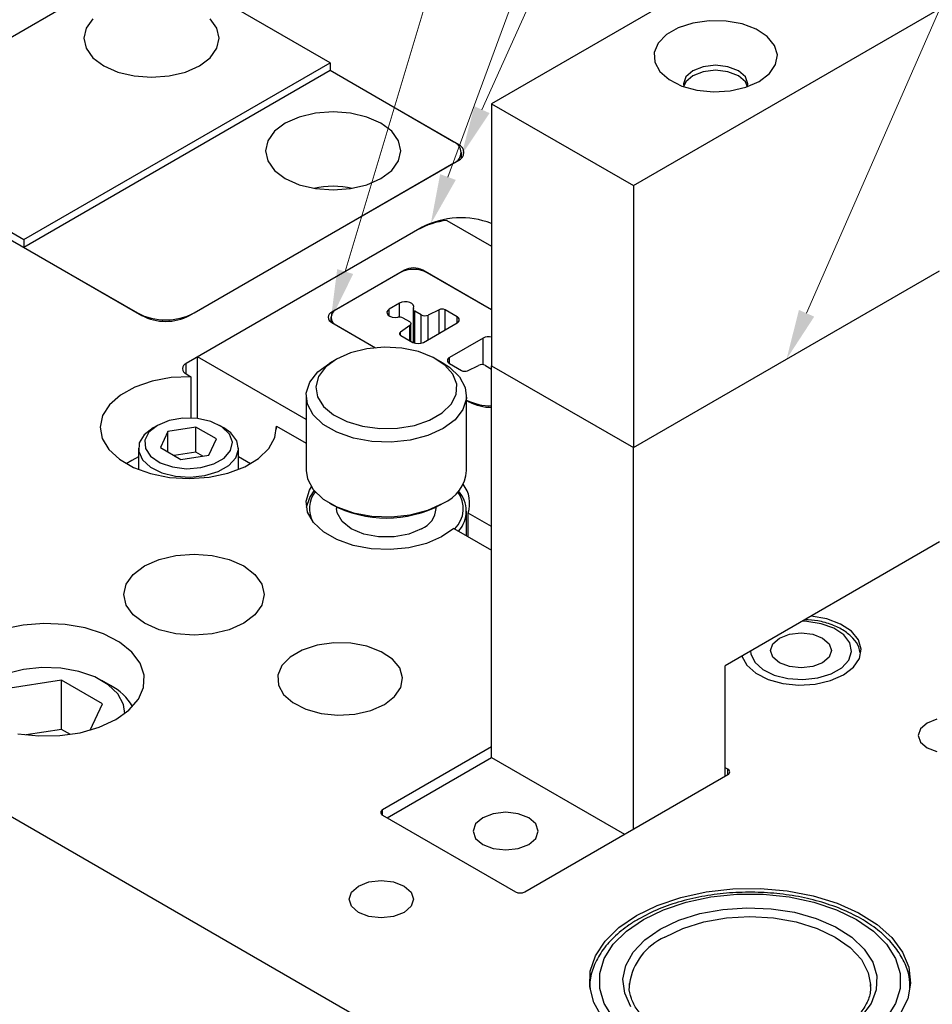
# Model space of a CAD drawing. Header units: inches. Extents: x 1802 to 2468, y -253 to -72.
# Tile 364 of 570: x 2126.56 to 2129.4, y -111.5 to -108.43. Entities that reach past the tile are written whole.
import ezdxf

# ---------------------------------------------------------------- set-up
doc = ezdxf.new("R2010")
doc.units = ezdxf.units.IN
doc.header["$LTSCALE"] = 0.5
doc.header["$MEASUREMENT"] = 0
for name, color, linetype in [('DIE-M-S', 8, 'Continuous'), ('DIE-M-S2', 1, 'Continuous'), ('DIE-M-S3', 8, 'Continuous'), ('SID-M-S', 105, 'Continuous'), ('SVD-M-S', 8, 'Continuous')]:
    doc.layers.add(name, color=color, linetype=linetype)

msp = doc.modelspace()

# ---------------------------------------------------------------- linework, layer by layer
at = {"layer": 'DIE-M-S', "linetype": 'Continuous', "lineweight": 25}
for p, q in [((2118.75916, -106.42792), (2129.01221, -112.34688)), ((2127.9268, -108.82204), (2127.52728, -108.5914)), ((2127.9268, -108.82493), (2127.9268, -108.82204)), ((2126.12721, -108.88531), (2126.94038, -109.35474)), ((2127.08888, -109.35474), (2127.9268, -108.87102)), ((2127.89034, -109.05816), (2128.03003, -109.1388)), ((2127.81366, -109.07921), (2127.07827, -109.50374)), ((2127.79952, -109.08737), (2127.11362, -109.48333)), ((2127.81366, -109.07999), (2127.81366, -109.07921)), ((2127.75878, -109.21294), (2127.5325, -109.34357)), ((2127.75878, -109.21505), (2127.75878, -109.21294)), ((2128.03003, -109.33688), (2127.81535, -109.21294)), ((2127.81535, -109.21505), (2127.81535, -109.21294)), ((2127.5325, -109.34835), (2127.5325, -109.34357)), ((2127.5325, -109.37622), (2127.66849, -109.45472)), ((2127.07827, -109.53639), (2127.07827, -109.50374)), ((2127.45229, -109.67884), (2127.11362, -109.48333)), ((2127.11362, -109.67537), (2127.11362, -109.48333)), ((2126.97186, -109.55915), (2126.91836, -109.57762)), ((2127.03119, -109.54811), (2126.97186, -109.55915)), ((2127.0933, -109.54507), (2127.03119, -109.54811)), ((2127.07827, -109.53639), (2127.0933, -109.54507)), ((2127.0933, -109.54507), (2127.0933, -109.6738)), ((2126.91836, -109.57762), (2126.87344, -109.60257)), ((2126.87344, -109.60257), (2126.83941, -109.63272)), ((2127.95229, -109.61856), (2127.9603, -109.62319)), ((2126.83941, -109.63272), (2126.81801, -109.66651)), ((2126.81801, -109.66651), (2126.81035, -109.70223)), ((2126.81035, -109.70223), (2126.81682, -109.73802)), ((2127.35496, -109.73502), (2127.36023, -109.69916)), ((2127.36023, -109.69916), (2127.45229, -109.75231)), ((2127.36023, -109.70835), (2127.36023, -109.69916)), ((2126.81682, -109.73802), (2126.83708, -109.77205)), ((2127.33583, -109.76927), (2127.35496, -109.73502)), ((2126.83708, -109.77205), (2126.8701, -109.80257)), ((2127.30384, -109.80015), (2127.33583, -109.76927)), ((2126.8701, -109.80257), (2126.91418, -109.82801)), ((2127.26062, -109.82608), (2127.30384, -109.80015)), ((2126.91418, -109.82801), (2126.96705, -109.84707)), ((2127.2084, -109.84573), (2127.26062, -109.82608)), ((2126.96705, -109.84707), (2127.026, -109.85877)), ((2127.026, -109.85877), (2127.08799, -109.8625)), ((2127.08799, -109.8625), (2127.14985, -109.85808)), ((2127.14985, -109.85808), (2127.2084, -109.84573)), ((2127.45256, -109.93281), (2127.46231, -109.89905)), ((2127.46231, -109.89905), (2127.46844, -109.88846)), ((2127.45685, -109.96693), (2127.45256, -109.93281)), ((2127.47494, -109.99952), (2127.45685, -109.96693)), ((2128.03003, -110.01236), (2127.95683, -109.9701)), ((2127.95683, -110.04358), (2127.95683, -109.9701)), ((2127.5058, -110.02873), (2127.47494, -109.99952)), ((2127.91225, -110.01784), (2127.8744, -110.04417)), ((2127.91225, -110.01784), (2128.03003, -110.08584)), ((2127.54772, -110.05292), (2127.5058, -110.02873)), ((2127.59832, -110.07074), (2127.54772, -110.05292)), ((2127.8744, -110.04417), (2127.82687, -110.06462)), ((2127.65476, -110.08119), (2127.59832, -110.07074)), ((2127.71388, -110.08366), (2127.65476, -110.08119)), ((2127.77235, -110.07804), (2127.71388, -110.08366)), ((2127.82687, -110.06462), (2127.77235, -110.07804)), ((2126.94834, -110.13492), (2126.99364, -110.11485)), ((2126.99364, -110.11485), (2127.0464, -110.10224)), ((2127.0464, -110.10224), (2127.10302, -110.09794)), ((2127.10302, -110.09794), (2127.15963, -110.10224)), ((2127.15963, -110.10224), (2127.21239, -110.11485)), ((2127.21239, -110.11485), (2127.2577, -110.13492)), ((2126.91357, -110.16108), (2126.94834, -110.13492)), ((2127.2577, -110.13492), (2127.29246, -110.16108)), ((2126.89172, -110.19153), (2126.91357, -110.16108)), ((2127.29246, -110.16108), (2127.31431, -110.19153)), ((2126.88427, -110.22422), (2126.89172, -110.19153)), ((2127.31431, -110.19153), (2127.32177, -110.22422)), ((2126.89172, -110.2569), (2126.88427, -110.22422)), ((2127.32177, -110.22422), (2127.31431, -110.2569)), ((2126.91357, -110.28736), (2126.89172, -110.2569)), ((2127.31431, -110.2569), (2127.29246, -110.28736)), ((2126.94834, -110.31351), (2126.91357, -110.28736)), ((2127.29246, -110.28736), (2127.2577, -110.31351)), ((2129.07506, -110.29995), (2129.02646, -110.29104)), ((2129.11775, -110.31612), (2129.07506, -110.29995)), ((2126.56991, -110.31896), (2126.50811, -110.33207)), ((2126.63515, -110.31383), (2126.56991, -110.31896)), ((2126.70078, -110.31692), (2126.63515, -110.31383)), ((2126.76372, -110.32807), (2126.70078, -110.31692)), ((2126.82104, -110.34678), (2126.76372, -110.32807)), ((2126.99364, -110.33358), (2126.94834, -110.31351)), ((2127.2577, -110.31351), (2127.21239, -110.33358)), ((2129.15131, -110.33834), (2129.11775, -110.31612)), ((2126.87005, -110.37216), (2126.82104, -110.34678)), ((2127.0464, -110.3462), (2126.99364, -110.33358)), ((2127.10302, -110.3505), (2127.0464, -110.3462)), ((2127.15963, -110.3462), (2127.10302, -110.3505)), ((2127.21239, -110.33358), (2127.15963, -110.3462)), ((2129.17324, -110.36496), (2129.15131, -110.33834)), ((2126.90847, -110.40304), (2126.87005, -110.37216)), ((2127.48647, -110.38216), (2127.44018, -110.39718)), ((2127.53807, -110.3749), (2127.48647, -110.38216)), ((2127.59114, -110.37595), (2127.53807, -110.3749)), ((2127.64176, -110.38522), (2127.59114, -110.37595)), ((2127.68616, -110.40203), (2127.64176, -110.38522)), ((2129.18192, -110.39401), (2129.17324, -110.36496)), ((2129.1767, -110.42333), (2129.18192, -110.39401)), ((2126.93449, -110.43795), (2126.90847, -110.40304)), ((2127.40263, -110.41886), (2127.37661, -110.44558)), ((2127.44018, -110.39718), (2127.40263, -110.41886)), ((2127.72107, -110.42514), (2127.68616, -110.40203)), ((2128.80977, -110.41614), (2128.8252, -110.44419)), ((2129.15796, -110.45075), (2129.1767, -110.42333)), ((2126.94689, -110.47528), (2126.93449, -110.43795)), ((2127.37661, -110.44558), (2127.36403, -110.47537)), ((2127.74387, -110.45282), (2127.72107, -110.42514)), ((2127.7529, -110.48304), (2127.74387, -110.45282)), ((2128.8252, -110.44419), (2128.85321, -110.46884)), ((2129.12711, -110.47424), (2129.15796, -110.45075)), ((2126.94511, -110.51328), (2126.94689, -110.47528)), ((2127.36403, -110.47537), (2127.36585, -110.50601)), ((2127.74747, -110.51353), (2127.7529, -110.48304)), ((2128.85321, -110.46884), (2128.89169, -110.48821)), ((2129.08642, -110.49205), (2129.12711, -110.47424)), ((2126.92922, -110.55017), (2126.94511, -110.51328)), ((2127.36585, -110.50601), (2127.38191, -110.53523)), ((2127.72798, -110.54205), (2127.74747, -110.51353)), ((2128.89169, -110.48821), (2128.93781, -110.50087)), ((2128.93781, -110.50087), (2128.98813, -110.50588)), ((2128.98813, -110.50588), (2129.03892, -110.50287)), ((2129.03892, -110.50287), (2129.08642, -110.49205)), ((2127.38191, -110.53523), (2127.41104, -110.56086)), ((2127.6959, -110.56648), (2127.72798, -110.54205)), ((2126.89996, -110.58422), (2126.92922, -110.55017)), ((2127.41104, -110.56086), (2127.45106, -110.58101)), ((2127.65358, -110.585), (2127.6959, -110.56648)), ((2126.85871, -110.61385), (2126.89996, -110.58422)), ((2127.45106, -110.58101), (2127.49902, -110.59418)), ((2127.49902, -110.59418), (2127.55135, -110.59938)), ((2127.55135, -110.59938), (2127.60418, -110.59625)), ((2127.60418, -110.59625), (2127.65358, -110.585)), ((2126.7484, -110.65455), (2126.80739, -110.63766)), ((2126.80739, -110.63766), (2126.85871, -110.61385)), ((2129.38715, -110.62436), (2129.36661, -110.64211)), ((2129.41789, -110.6125), (2129.38715, -110.62436)), ((2126.55402, -110.65759), (2126.61869, -110.66475)), ((2126.61869, -110.66475), (2126.68451, -110.66373)), ((2126.68451, -110.66373), (2126.7484, -110.65455)), ((2129.36661, -110.64211), (2129.3594, -110.66304)), ((2129.3594, -110.66304), (2129.36661, -110.68397)), ((2128.03003, -110.69896), (2127.69062, -110.8949)), ((2129.36661, -110.68397), (2129.38715, -110.70171)), ((2129.38715, -110.70171), (2129.41789, -110.71357)), ((2128.13327, -111.15043), (2128.76684, -110.78468)), ((2128.76684, -110.76835), (2128.75835, -110.76346)), ((2128.76684, -110.78468), (2128.76684, -110.76835)), ((2127.69062, -110.91123), (2127.69062, -110.8949)), ((2127.69062, -110.91123), (2128.10499, -111.15043)), ((2127.61532, -111.13227), (2127.64792, -111.11969)), ((2127.64792, -111.11969), (2127.68638, -111.11527)), ((2127.68638, -111.11527), (2127.72484, -111.11969)), ((2127.72484, -111.11969), (2127.75745, -111.13227)), ((2127.58588, -111.17329), (2127.59353, -111.15109)), ((2127.59353, -111.15109), (2127.61532, -111.13227)), ((2127.75745, -111.13227), (2127.77923, -111.15109)), ((2127.77923, -111.15109), (2127.78688, -111.17329)), ((2128.6196, -111.16767), (2128.69904, -111.15036)), ((2128.69904, -111.15036), (2128.7824, -111.14106)), ((2128.7824, -111.14106), (2128.86729, -111.14002)), ((2128.86729, -111.14002), (2128.95126, -111.14727)), ((2128.95126, -111.14727), (2129.0319, -111.16262)), ((2127.59353, -111.19549), (2127.58588, -111.17329)), ((2127.78688, -111.17329), (2127.77923, -111.19549)), ((2128.54637, -111.19248), (2128.6196, -111.16767)), ((2129.0319, -111.16262), (2129.10689, -111.18561)), ((2129.10689, -111.18561), (2129.17407, -111.21558)), ((2127.61532, -111.21432), (2127.59353, -111.19549)), ((2127.64792, -111.22689), (2127.61532, -111.21432)), ((2127.75745, -111.21432), (2127.72484, -111.22689)), ((2127.77923, -111.19549), (2127.75745, -111.21432)), ((2128.48145, -111.22407), (2128.54637, -111.19248)), ((2129.17407, -111.21558), (2129.2315, -111.25168)), ((2127.68638, -111.23131), (2127.64792, -111.22689)), ((2127.72484, -111.22689), (2127.68638, -111.23131)), ((2128.42672, -111.26155), (2128.48145, -111.22407)), ((2129.2315, -111.25168), (2129.27754, -111.29287)), ((2128.38375, -111.30382), (2128.42672, -111.26155)), ((2128.35377, -111.34968), (2128.38375, -111.30382)), ((2129.27754, -111.29287), (2129.31087, -111.33795)), ((2129.31087, -111.33795), (2129.33051, -111.38564)), ((2128.33765, -111.39781), (2128.35377, -111.34968)), ((2128.33584, -111.44681), (2128.33765, -111.39781)), ((2129.33051, -111.38564), (2129.33592, -111.43455)), ((2129.33592, -111.43455), (2129.32692, -111.48329)), ((2128.34841, -111.49529), (2128.33584, -111.44681)), ((2128.37499, -111.54184), (2128.34841, -111.49529)), ((2129.32692, -111.48329), (2129.30379, -111.53046))]:
    msp.add_line(p, q, dxfattribs=at)
for centre, radius, start, end in [((2127.9175, -108.84653), 0.0262, 290.78342, 69.21658), ((2127.92034, -109.30725), 0.25089, 96.86693, 118.78854), ((2127.93479, -109.31619), 0.26614, 69.02949, 117.07244), ((2127.78706, -109.26753), 0.06148, 62.60967, 117.39033), ((2127.5387, -109.35989), 0.01746, 110.78342, 249.21658), ((2127.01463, -109.21145), 0.16139, 242.60967, 297.39033), ((2127.08447, -109.52007), 0.01746, 110.78342, 249.21658), ((2128.03104, -109.49069), 0.15019, 241.90227, 269.61638), ((2127.86707, -109.93944), 0.09485, 341.14096, 38.70087), ((2128.76374, -110.77652), 0.00873, 290.78342, 69.21658), ((2127.69372, -110.90306), 0.00873, 110.78342, 249.21658), ((2128.11913, -111.12314), 0.03074, 242.60967, 297.39033)]:
    msp.add_arc(centre, radius, start, end, dxfattribs=at)
at = {"layer": 'DIE-M-S2', "linetype": 'Continuous', "lineweight": 25}
for p, q in [((2127.74463, -109.2211), (2127.54664, -109.3354)), ((2128.03003, -109.33688), (2127.82949, -109.2211)), ((2127.74293, -109.31622), (2127.71141, -109.33442)), ((2127.74999, -109.31331), (2127.74293, -109.31622)), ((2127.74293, -109.35917), (2127.74293, -109.31622)), ((2127.75831, -109.31189), (2127.74999, -109.31331)), ((2127.76698, -109.31212), (2127.75831, -109.31189)), ((2127.77505, -109.31397), (2127.76698, -109.31212)), ((2127.78163, -109.31723), (2127.77505, -109.31397)), ((2127.78601, -109.32155), (2127.78163, -109.31723)), ((2127.70637, -109.33849), (2127.70392, -109.3433)), ((2127.70392, -109.3433), (2127.70431, -109.3483)), ((2127.70431, -109.3483), (2127.7075, -109.35296)), ((2127.71141, -109.33442), (2127.70637, -109.33849)), ((2127.71141, -109.35584), (2127.71141, -109.33442)), ((2127.78581, -109.33419), (2127.78581, -109.43879)), ((2127.78771, -109.32647), (2127.78601, -109.32155)), ((2127.78653, -109.33143), (2127.78771, -109.32647)), ((2127.81066, -109.35238), (2127.79052, -109.34076)), ((2127.79052, -109.4406), (2127.79052, -109.34076)), ((2127.86668, -109.33631), (2127.83237, -109.35293)), ((2127.86668, -109.40986), (2127.86668, -109.33631)), ((2127.92247, -109.35838), (2127.88504, -109.33677)), ((2127.88504, -109.39926), (2127.88504, -109.33677)), ((2127.52907, -109.35989), (2127.52907, -109.37396)), ((2127.7075, -109.35296), (2127.71316, -109.35676)), ((2127.71316, -109.35676), (2127.72065, -109.35929)), ((2127.72065, -109.35929), (2127.72916, -109.36027)), ((2127.72916, -109.36027), (2127.73776, -109.35959)), ((2127.75391, -109.36189), (2127.77405, -109.37351)), ((2127.77405, -109.37351), (2127.77595, -109.37484)), ((2127.77595, -109.37484), (2127.77739, -109.37634)), ((2127.77739, -109.37634), (2127.77834, -109.37797)), ((2127.7786, -109.38139), (2127.7779, -109.38307)), ((2127.77834, -109.37797), (2127.77874, -109.37968)), ((2127.77874, -109.37968), (2127.7786, -109.38139)), ((2127.77876, -109.43478), (2127.77876, -109.38008)), ((2127.81066, -109.4409), (2127.81066, -109.35238)), ((2127.81782, -109.43806), (2127.92247, -109.37765)), ((2127.83237, -109.42966), (2127.83237, -109.35293)), ((2127.92247, -109.37765), (2127.92247, -109.35838)), ((2127.54664, -109.38439), (2127.66849, -109.45472)), ((2127.74316, -109.40979), (2127.74304, -109.41124)), ((2127.74304, -109.41124), (2127.74338, -109.41268)), ((2127.74375, -109.40838), (2127.74316, -109.40979)), ((2127.74477, -109.40705), (2127.74375, -109.40838)), ((2127.74621, -109.40585), (2127.74477, -109.40705)), ((2127.77499, -109.38605), (2127.74621, -109.40585)), ((2127.74621, -109.41595), (2127.74621, -109.40585)), ((2127.77669, -109.38464), (2127.77499, -109.38605)), ((2127.77499, -109.43261), (2127.77499, -109.38605)), ((2127.7779, -109.38307), (2127.77669, -109.38464)), ((2127.74338, -109.41268), (2127.74418, -109.41406)), ((2127.74418, -109.41406), (2127.7454, -109.41533)), ((2127.7454, -109.41533), (2127.74701, -109.41645)), ((2127.74701, -109.41645), (2127.78444, -109.43806)), ((2128.00379, -109.4246), (2127.89914, -109.48501)), ((2128.00379, -109.50788), (2128.00379, -109.4246)), ((2127.89914, -109.50428), (2127.89914, -109.48501)), ((2127.89914, -109.50428), (2127.93658, -109.52589)), ((2127.95493, -109.52635), (2127.98924, -109.50973)), ((2128.01095, -109.51028), (2128.03003, -109.52129))]:
    msp.add_line(p, q, dxfattribs=at)
for centre, radius, start, end in [((2127.78706, -109.30299), 0.09222, 62.60967, 117.39033), ((2127.55594, -109.35989), 0.0262, 110.78342, 249.21658), ((2127.79294, -109.33421), 0.00698, 156.57603, 249.70444), ((2127.87538, -109.35557), 0.02113, 62.80519, 114.30715), ((2127.74252, -109.38396), 0.02484, 62.71828, 101.07009), ((2127.82208, -109.33015), 0.025, 242.80519, 294.30715), ((2127.91881, -109.36802), 0.0103, 290.78342, 69.21658), ((2127.80113, -109.40586), 0.03627, 242.60967, 297.39033), ((2128.02056, -109.45709), 0.03656, 74.98184, 117.29978), ((2127.9028, -109.49464), 0.0103, 110.78342, 249.21658), ((2127.94623, -109.50709), 0.02113, 242.80519, 294.30715), ((2127.99953, -109.53251), 0.025, 62.80519, 114.30715), ((2128.03096, -109.45318), 0.18293, 244.52794, 269.70921)]:
    msp.add_arc(centre, radius, start, end, dxfattribs=at)
at = {"layer": 'DIE-M-S3', "linetype": 'Continuous', "lineweight": 25}
for p, q in [((2128.98463, -108.14328), (2128.03003, -108.69435)), ((2126.92624, -108.26075), (2126.14135, -108.71386)), ((2127.52728, -108.56691), (2126.99695, -108.26075)), ((2128.47198, -108.94948), (2129.42657, -108.3984)), ((2126.7877, -108.42946), (2126.76663, -108.45884)), ((2127.17425, -108.45884), (2127.15317, -108.42946)), ((2126.76663, -108.45884), (2126.75944, -108.49037)), ((2127.18144, -108.49037), (2127.17425, -108.45884)), ((2128.61199, -108.45783), (2128.57492, -108.47923)), ((2128.65768, -108.443), (2128.61199, -108.45783)), ((2128.70862, -108.43583), (2128.65768, -108.443)), ((2128.76101, -108.43687), (2128.70862, -108.43583)), ((2128.81098, -108.44602), (2128.76101, -108.43687)), ((2128.85481, -108.46262), (2128.81098, -108.44602)), ((2126.75944, -108.49037), (2126.76663, -108.52189)), ((2127.17425, -108.52189), (2127.18144, -108.49037)), ((2128.57492, -108.47923), (2128.54922, -108.50561)), ((2128.88927, -108.48543), (2128.85481, -108.46262)), ((2128.91178, -108.51276), (2128.88927, -108.48543)), ((2126.76663, -108.52189), (2126.7877, -108.55127)), ((2127.15317, -108.55127), (2127.17425, -108.52189)), ((2128.54922, -108.50561), (2128.53681, -108.53501)), ((2128.92069, -108.54258), (2128.91178, -108.51276)), ((2126.7877, -108.55127), (2126.82124, -108.5765)), ((2127.11963, -108.5765), (2127.15317, -108.55127)), ((2128.53681, -108.53501), (2128.5386, -108.56526)), ((2128.91533, -108.57269), (2128.92069, -108.54258)), ((2126.57269, -109.11798), (2127.52728, -108.56691)), ((2126.82124, -108.5765), (2126.86494, -108.59586)), ((2127.07594, -108.59586), (2127.11963, -108.5765)), ((2127.52728, -108.56691), (2127.52728, -108.5914)), ((2128.5386, -108.56526), (2128.55446, -108.59411)), ((2128.68984, -108.57919), (2128.65724, -108.59177)), ((2128.7283, -108.57478), (2128.68984, -108.57919)), ((2128.76676, -108.57919), (2128.7283, -108.57478)), ((2128.79937, -108.59177), (2128.76676, -108.57919)), ((2128.8961, -108.60084), (2128.91533, -108.57269)), ((2127.52728, -108.5914), (2126.57269, -109.14248)), ((2126.86494, -108.59586), (2126.91582, -108.60802)), ((2126.91582, -108.60802), (2126.97044, -108.61217)), ((2126.97044, -108.61217), (2127.02505, -108.60802)), ((2127.02505, -108.60802), (2127.07594, -108.59586)), ((2127.91266, -108.81387), (2127.52728, -108.5914)), ((2128.55446, -108.59411), (2128.58321, -108.61941)), ((2128.63545, -108.61059), (2128.6278, -108.6328)), ((2128.65724, -108.59177), (2128.63545, -108.61059)), ((2128.65724, -108.60742), (2128.63545, -108.62624)), ((2128.68984, -108.59484), (2128.65724, -108.60742)), ((2128.7283, -108.59043), (2128.68984, -108.59484)), ((2128.76676, -108.59484), (2128.7283, -108.59043)), ((2128.79937, -108.60742), (2128.76676, -108.59484)), ((2128.82115, -108.61059), (2128.79937, -108.59177)), ((2128.82115, -108.62624), (2128.79937, -108.60742)), ((2128.8288, -108.6328), (2128.82115, -108.61059)), ((2128.86442, -108.62496), (2128.8961, -108.60084)), ((2128.58321, -108.61941), (2128.62273, -108.6393)), ((2128.62273, -108.6393), (2128.67007, -108.6523)), ((2128.6278, -108.6328), (2128.62896, -108.64156)), ((2128.63545, -108.62624), (2128.62854, -108.64142)), ((2128.77388, -108.65435), (2128.82265, -108.64324)), ((2128.82806, -108.64142), (2128.82115, -108.62624)), ((2128.82265, -108.64324), (2128.86442, -108.62496)), ((2128.82788, -108.64062), (2128.8288, -108.6328)), ((2128.67007, -108.6523), (2128.72173, -108.65744)), ((2128.72173, -108.65744), (2128.77388, -108.65435)), ((2128.03003, -108.69435), (2128.47198, -108.94948)), ((2128.03003, -108.69435), (2128.03003, -109.51089)), ((2127.43062, -108.73594), (2127.38692, -108.7553)), ((2127.48151, -108.72377), (2127.43062, -108.73594)), ((2127.53612, -108.71962), (2127.48151, -108.72377)), ((2127.59073, -108.72377), (2127.53612, -108.71962)), ((2127.64162, -108.73594), (2127.59073, -108.72377)), ((2127.68532, -108.7553), (2127.64162, -108.73594)), ((2127.38692, -108.7553), (2127.35339, -108.78052)), ((2127.71885, -108.78052), (2127.68532, -108.7553)), ((2127.35339, -108.78052), (2127.33231, -108.8099)), ((2127.73993, -108.8099), (2127.71885, -108.78052)), ((2127.33231, -108.8099), (2127.32512, -108.84143)), ((2127.74712, -108.84143), (2127.73993, -108.8099)), ((2127.32512, -108.84143), (2127.33231, -108.87295)), ((2127.73993, -108.87295), (2127.74712, -108.84143)), ((2127.93609, -108.86409), (2127.93609, -108.84653)), ((2126.14135, -108.86898), (2126.57269, -109.11798)), ((2127.10302, -109.34658), (2127.91266, -108.87919)), ((2127.33231, -108.87295), (2127.35339, -108.90233)), ((2127.71885, -108.90233), (2127.73993, -108.87295)), ((2127.35339, -108.90233), (2127.38692, -108.92756)), ((2127.68532, -108.92756), (2127.71885, -108.90233)), ((2127.38692, -108.92756), (2127.43062, -108.94692)), ((2127.43062, -108.94692), (2127.48151, -108.95908)), ((2127.59073, -108.95908), (2127.64162, -108.94692)), ((2127.64162, -108.94692), (2127.68532, -108.92756)), ((2128.47198, -108.94948), (2128.47198, -109.76602)), ((2127.48151, -108.95908), (2127.53612, -108.96323)), ((2127.53612, -108.96323), (2127.59073, -108.95908)), ((2126.57269, -109.11798), (2126.57269, -109.14248)), ((2126.57269, -109.14248), (2126.92624, -109.34658)), ((2128.47198, -109.76602), (2129.42657, -109.21494)), ((2128.47198, -109.76602), (2129.42657, -109.21494)), ((2127.5903, -109.4709), (2127.54673, -109.49041)), ((2127.64091, -109.45826), (2127.5903, -109.4709)), ((2127.69538, -109.45328), (2127.64091, -109.45826)), ((2127.75028, -109.45627), (2127.69538, -109.45328)), ((2127.80217, -109.46706), (2127.75028, -109.45627)), ((2127.84778, -109.48495), (2127.80217, -109.46706)), ((2127.48835, -109.53005), (2127.52551, -109.50266)), ((2127.54673, -109.49041), (2127.51293, -109.51557)), ((2127.5467, -109.49043), (2127.52549, -109.50268)), ((2127.52551, -109.50266), (2127.52551, -109.50266)), ((2127.88425, -109.50883), (2127.84778, -109.48495)), ((2127.8791, -109.50268), (2127.85788, -109.49043)), ((2127.8791, -109.50268), (2127.89909, -109.51571)), ((2127.46361, -109.56178), (2127.48835, -109.53005)), ((2127.51293, -109.51557), (2127.49103, -109.54478)), ((2127.90928, -109.5372), (2127.88425, -109.50883)), ((2127.89909, -109.51571), (2127.93027, -109.54548)), ((2128.03003, -109.51089), (2128.47198, -109.76602)), ((2128.03003, -109.51089), (2128.47198, -109.76602)), ((2128.03003, -110.73162), (2128.03003, -109.51089)), ((2127.45275, -109.596), (2127.46361, -109.56178)), ((2127.49103, -109.54478), (2127.4824, -109.57623)), ((2127.92131, -109.56827), (2127.90928, -109.5372)), ((2127.93027, -109.54548), (2127.9482, -109.5787)), ((2127.45639, -109.63073), (2127.45275, -109.596)), ((2127.4824, -109.57623), (2127.48759, -109.60792)), ((2127.91958, -109.60009), (2127.92131, -109.56827)), ((2127.9482, -109.5787), (2127.95183, -109.61343)), ((2127.45229, -109.60471), (2127.45229, -109.83743)), ((2127.48759, -109.60792), (2127.50627, -109.63788)), ((2127.9042, -109.63066), (2127.91958, -109.60009)), ((2127.95183, -109.61343), (2127.94097, -109.64765)), ((2127.95229, -109.83743), (2127.95229, -109.60471)), ((2127.47432, -109.66395), (2127.45639, -109.63073)), ((2127.50627, -109.63788), (2127.53727, -109.66421)), ((2127.87613, -109.65806), (2127.9042, -109.63066)), ((2127.94097, -109.64765), (2127.91624, -109.67938)), ((2127.5055, -109.69372), (2127.47432, -109.66395)), ((2127.53727, -109.66421), (2127.57863, -109.68526)), ((2127.57863, -109.68526), (2127.62777, -109.69971)), ((2127.78966, -109.69678), (2127.83713, -109.68057)), ((2127.83713, -109.68057), (2127.87613, -109.65806)), ((2127.91624, -109.67938), (2127.87907, -109.70676)), ((2127.54811, -109.71832), (2127.5055, -109.69372)), ((2127.59969, -109.73632), (2127.54811, -109.71832)), ((2127.62777, -109.69971), (2127.68159, -109.70666)), ((2127.68159, -109.70666), (2127.73671, -109.70566)), ((2127.73671, -109.70566), (2127.78966, -109.69678)), ((2127.87907, -109.70676), (2127.83163, -109.72822)), ((2127.65723, -109.74667), (2127.59969, -109.73632)), ((2127.71739, -109.74877), (2127.65723, -109.74667)), ((2127.77667, -109.7425), (2127.71739, -109.74877)), ((2127.83163, -109.72822), (2127.77667, -109.7425)), ((2128.47198, -110.9549), (2128.47198, -109.76602)), ((2127.45229, -109.83743), (2127.45639, -109.86344)), ((2127.45639, -109.86344), (2127.47432, -109.89666)), ((2127.46361, -109.92106), (2127.47761, -109.90071)), ((2127.47432, -109.89666), (2127.5055, -109.92643)), ((2127.45319, -109.95174), (2127.46361, -109.92106)), ((2127.5055, -109.92643), (2127.54811, -109.95104)), ((2127.52549, -109.93946), (2127.53256, -109.94355)), ((2127.54729, -109.95137), (2127.54729, -109.95583)), ((2127.5492, -109.96982), (2127.54729, -109.95583)), ((2127.54811, -109.95104), (2127.59969, -109.96904)), ((2127.77667, -109.97522), (2127.83163, -109.96094)), ((2127.83163, -109.96094), (2127.87907, -109.93948)), ((2127.85729, -109.95583), (2127.85729, -109.95137)), ((2127.87202, -109.94355), (2127.8791, -109.93946)), ((2127.95229, -110.04096), (2127.95229, -109.96399)), ((2127.56418, -109.99645), (2127.5492, -109.96982)), ((2127.59969, -109.96904), (2127.65723, -109.97939)), ((2127.65723, -109.97939), (2127.71739, -109.98149)), ((2127.71739, -109.98149), (2127.77667, -109.97522)), ((2127.59269, -110.0191), (2127.56418, -109.99645)), ((2127.63192, -110.03555), (2127.59269, -110.0191)), ((2127.81189, -110.0191), (2127.77266, -110.03555)), ((2127.67804, -110.0442), (2127.63192, -110.03555)), ((2127.72654, -110.0442), (2127.67804, -110.0442)), ((2127.77266, -110.03555), (2127.72654, -110.0442)), ((2129.42657, -110.06006), (2128.75835, -110.44582)), ((2129.01216, -110.30776), (2128.99844, -110.30722)), ((2129.05751, -110.31478), (2129.01216, -110.30776)), ((2129.09726, -110.3292), (2129.05751, -110.31478)), ((2129.12789, -110.34974), (2129.09726, -110.3292)), ((2128.90699, -110.37718), (2128.92753, -110.35944)), ((2128.92753, -110.35944), (2128.95827, -110.34758)), ((2128.95827, -110.34758), (2128.99453, -110.34341)), ((2128.99453, -110.34341), (2129.03079, -110.34758)), ((2129.03079, -110.34758), (2129.06153, -110.35944)), ((2129.06153, -110.35944), (2129.08207, -110.37718)), ((2129.14666, -110.37458), (2129.12789, -110.34974)), ((2128.89978, -110.39811), (2128.90699, -110.37718)), ((2129.08207, -110.37718), (2129.08928, -110.39811)), ((2129.15192, -110.40151), (2129.14666, -110.37458)), ((2128.83708, -110.40037), (2128.83802, -110.40829)), ((2128.83802, -110.40829), (2128.85017, -110.43447)), ((2128.90699, -110.41904), (2128.89978, -110.39811)), ((2128.92753, -110.43679), (2128.90699, -110.41904)), ((2129.08207, -110.41904), (2129.06153, -110.43679)), ((2129.08928, -110.39811), (2129.08207, -110.41904)), ((2129.14319, -110.42814), (2129.15192, -110.40151)), ((2128.75835, -110.78958), (2128.75835, -110.44582)), ((2128.85017, -110.43447), (2128.87515, -110.45742)), ((2128.95827, -110.44865), (2128.92753, -110.43679)), ((2128.99453, -110.45281), (2128.95827, -110.44865)), ((2129.03079, -110.44865), (2128.99453, -110.45281)), ((2129.06153, -110.43679), (2129.03079, -110.44865)), ((2129.08806, -110.47127), (2129.12125, -110.4521)), ((2129.12125, -110.4521), (2129.14319, -110.42814)), ((2128.87515, -110.45742), (2128.91073, -110.4751)), ((2128.91073, -110.4751), (2128.95376, -110.48594)), ((2128.95376, -110.48594), (2129.00042, -110.48897)), ((2129.00042, -110.48897), (2129.04655, -110.48393)), ((2129.04655, -110.48393), (2129.08806, -110.47127)), ((2127.70477, -110.91939), (2128.03003, -110.73162)), ((2128.03003, -110.73162), (2128.44439, -110.97083)), ((2128.03536, -110.90707), (2128.00241, -110.91978)), ((2128.07423, -110.9026), (2128.03536, -110.90707)), ((2128.1131, -110.90707), (2128.07423, -110.9026)), ((2128.14605, -110.91978), (2128.1131, -110.90707)), ((2127.9804, -110.9388), (2127.97266, -110.96124)), ((2128.00241, -110.91978), (2127.9804, -110.9388)), ((2128.16806, -110.9388), (2128.14605, -110.91978)), ((2128.17579, -110.96124), (2128.16806, -110.9388)), ((2127.97266, -110.96124), (2127.9804, -110.98367)), ((2128.16806, -110.98367), (2128.17579, -110.96124)), ((2127.9804, -110.98367), (2128.00241, -111.00269)), ((2128.00241, -111.00269), (2128.03536, -111.0154)), ((2128.1131, -111.0154), (2128.14605, -111.00269)), ((2128.14605, -111.00269), (2128.16806, -110.98367)), ((2128.03536, -111.0154), (2128.07423, -111.01987)), ((2128.07423, -111.01987), (2128.1131, -111.0154))]:
    msp.add_line(p, q, dxfattribs=at)
for centre, radius, start, end in [((2127.90026, -108.84653), 0.03493, 290.78342, 69.21658), ((2127.01463, -109.17599), 0.19213, 242.60967, 297.39033), ((2127.83143, -109.828), 0.12123, 293.13813, 355.54173), ((2127.85686, -109.96397), 0.09443, 318.4192, 42.06018), ((2127.54911, -109.95563), 0.08651, 142.96533, 209.06455), ((2127.85278, -109.95625), 0.08904, 314.62846, 36.31219), ((2127.70229, -109.62169), 0.36387, 242.19469, 297.79993), ((2127.78225, -109.94991), 0.07527, 293.19076, 355.4891)]:
    msp.add_arc(centre, radius, start, end, dxfattribs=at)
msp.add_open_spline([(2129.17881, -110.40586), (2129.17769, -110.39967), (2129.17468, -110.38303), (2129.1571, -110.35919), (2129.12926, -110.33554), (2129.09176, -110.31723), (2129.04979, -110.30521), (2129.02018, -110.30332), (2129.00669, -110.30245)], degree=3, knots=[0, 0, 0, 0, 0.10132216, 0.27253379, 0.45234261, 0.64283414, 0.83728017, 1, 1, 1, 1], dxfattribs=at)
at = {"layer": 'SID-M-S', "linetype": 'Continuous', "lineweight": 0}
for p, q in [((2127.8942, -108.92297), (2132.7379, -95.72592)), ((2128.00015, -108.71307), (2133.85241, -95.72061)), ((2129.01184, -109.34758), (2134.97718, -95.72145)), ((2127.57387, -109.2175), (2131.61701, -95.72968))]:
    msp.add_line(p, q, dxfattribs=at)
for points in [[(2128.02386, -108.72375), (2127.93609, -108.85531), (2128.02386, -108.72375), (2127.97645, -108.7024)], [(2127.91861, -108.93193), (2127.84045, -109.06942), (2127.91861, -108.93193), (2127.86979, -108.91401)], [(2127.59877, -109.22496), (2127.52907, -109.36693), (2127.59877, -109.22496), (2127.54896, -109.21003)], [(2129.03565, -109.358), (2128.94927, -109.49048), (2129.03565, -109.358), (2128.98802, -109.33715)]]:
    msp.add_solid(points, dxfattribs=at)
at = {"layer": 'SVD-M-S', "linetype": 'Continuous', "lineweight": 25}
for p, q in [((2127.02517, -109.6817), (2126.98847, -109.69683)), ((2127.06839, -109.67427), (2127.02517, -109.6817)), ((2127.11345, -109.67535), (2127.06839, -109.67427)), ((2127.15547, -109.68481), (2127.11345, -109.67535)), ((2127.18988, -109.70164), (2127.15547, -109.68481)), ((2126.97503, -109.70458), (2126.94742, -109.72618)), ((2126.96226, -109.71801), (2126.94939, -109.74297)), ((2126.98847, -109.69683), (2126.96226, -109.71801)), ((2126.98845, -109.69684), (2126.97501, -109.7046)), ((2127.02155, -109.71593), (2126.9982, -109.76623)), ((2127.10869, -109.70245), (2127.02155, -109.71593)), ((2127.02155, -109.77971), (2127.02155, -109.71593)), ((2127.17248, -109.73927), (2127.10869, -109.70245)), ((2127.10869, -109.78002), (2127.10869, -109.70245)), ((2127.19567, -109.7046), (2127.18223, -109.69684)), ((2127.21297, -109.724), (2127.18988, -109.70164)), ((2127.21743, -109.72035), (2127.19567, -109.7046)), ((2126.94742, -109.72618), (2126.93206, -109.75152)), ((2126.94939, -109.74297), (2126.95126, -109.76898)), ((2127.14913, -109.78957), (2127.17248, -109.73927)), ((2127.22222, -109.74948), (2127.21297, -109.724)), ((2127.21664, -109.77532), (2127.22222, -109.74948)), ((2127.23602, -109.74496), (2127.21743, -109.72035)), ((2127.24123, -109.77163), (2127.23602, -109.74496)), ((2126.92934, -109.76826), (2126.92934, -109.8345)), ((2126.93206, -109.75152), (2126.93032, -109.77835)), ((2126.93032, -109.77835), (2126.94236, -109.80428)), ((2126.95126, -109.76898), (2126.96765, -109.79323)), ((2126.9982, -109.76623), (2127.06199, -109.80305)), ((2127.10869, -109.78002), (2127.04039, -109.79058)), ((2127.13029, -109.79249), (2127.10869, -109.78002)), ((2127.19684, -109.79871), (2127.21664, -109.77532)), ((2127.23259, -109.79801), (2127.24123, -109.77163)), ((2127.24134, -109.8345), (2127.24134, -109.76826)), ((2126.90856, -109.80584), (2126.8918, -109.81654)), ((2126.92934, -109.79512), (2126.90856, -109.80584)), ((2126.94236, -109.80428), (2126.9671, -109.82701)), ((2126.96765, -109.79323), (2126.9968, -109.8131)), ((2127.06199, -109.80305), (2127.14913, -109.78957)), ((2127.16495, -109.81712), (2127.19684, -109.79871)), ((2127.21086, -109.82174), (2127.23259, -109.79801)), ((2127.27888, -109.81654), (2127.24134, -109.79512)), ((2126.9671, -109.82701), (2127.00234, -109.84452)), ((2126.9968, -109.8131), (2127.03554, -109.82643)), ((2127.03554, -109.82643), (2127.07968, -109.83177)), ((2127.07968, -109.83177), (2127.12443, -109.82855)), ((2127.12443, -109.82855), (2127.16495, -109.81712)), ((2127.13686, -109.85327), (2127.17798, -109.84072)), ((2127.17798, -109.84072), (2127.21086, -109.82174)), ((2127.00234, -109.84452), (2127.04496, -109.85525)), ((2127.04496, -109.85525), (2127.09117, -109.85826)), ((2127.09117, -109.85826), (2127.13686, -109.85327)), ((2126.62868, -110.45116), (2126.57088, -110.45728)), ((2126.68734, -110.45321), (2126.62868, -110.45116)), ((2126.74344, -110.4633), (2126.68734, -110.45321)), ((2126.57088, -110.45728), (2126.5173, -110.4712)), ((2126.79372, -110.48085), (2126.74344, -110.4633)), ((2126.83527, -110.50484), (2126.79372, -110.48085)), ((2126.69002, -110.49117), (2126.51603, -110.51809)), ((2126.81739, -110.5647), (2126.69002, -110.49117)), ((2126.69002, -110.64427), (2126.69002, -110.49117)), ((2126.8423, -110.50745), (2126.81578, -110.49213)), ((2126.86567, -110.53387), (2126.83527, -110.50484)), ((2126.88316, -110.56625), (2126.86567, -110.53387)), ((2126.77926, -110.64687), (2126.81739, -110.5647)), ((2126.88708, -110.59496), (2126.88316, -110.56625)), ((2126.69002, -110.64427), (2126.57932, -110.6614)), ((2126.71738, -110.66007), (2126.69002, -110.64427)), ((2128.71378, -111.16634), (2128.79447, -111.15813)), ((2128.79447, -111.15813), (2128.87639, -111.15813)), ((2128.87639, -111.15813), (2128.95707, -111.16634)), ((2128.56585, -111.20616), (2128.6368, -111.18252)), ((2128.6368, -111.18252), (2128.71378, -111.16634)), ((2128.95707, -111.16634), (2129.03406, -111.18252)), ((2129.03406, -111.18252), (2129.10501, -111.20616)), ((2128.50309, -111.23656), (2128.56585, -111.20616)), ((2128.61347, -111.2391), (2128.67954, -111.21827)), ((2128.67954, -111.21827), (2128.75125, -111.20504)), ((2128.75125, -111.20504), (2128.82601, -111.19988)), ((2128.82601, -111.19988), (2128.9011, -111.20298)), ((2128.9011, -111.20298), (2128.97382, -111.21423)), ((2128.97382, -111.21423), (2129.04153, -111.23322)), ((2129.10501, -111.20616), (2129.16777, -111.23656)), ((2128.45043, -111.27279), (2128.50309, -111.23656)), ((2128.55542, -111.26677), (2128.61347, -111.2391)), ((2128.62654, -111.26427), (2128.69154, -111.24421)), ((2128.69154, -111.24421), (2128.76208, -111.23186)), ((2128.76208, -111.23186), (2128.83543, -111.22769)), ((2128.83543, -111.22769), (2128.90878, -111.23186)), ((2128.90878, -111.23186), (2128.97932, -111.24421)), ((2128.97932, -111.24421), (2129.04432, -111.26427)), ((2129.04153, -111.23322), (2129.1018, -111.25926)), ((2129.16777, -111.23656), (2129.22043, -111.27279)), ((2128.40946, -111.31375), (2128.45043, -111.27279)), ((2128.50748, -111.30028), (2128.55542, -111.26677)), ((2128.56956, -111.29127), (2128.62654, -111.26427)), ((2129.04432, -111.26427), (2129.1013, -111.29127)), ((2129.1018, -111.25926), (2129.15244, -111.29142)), ((2129.22043, -111.27279), (2129.26139, -111.31375)), ((2128.38144, -111.3582), (2128.40946, -111.31375)), ((2128.4714, -111.33843), (2128.50748, -111.30028)), ((2129.1013, -111.29127), (2129.14806, -111.32416)), ((2129.15244, -111.29142), (2129.19163, -111.32853)), ((2129.26139, -111.31375), (2129.28941, -111.3582)), ((2128.44848, -111.37983), (2128.4714, -111.33843)), ((2129.14806, -111.32416), (2129.18281, -111.36169)), ((2129.19163, -111.32853), (2129.21794, -111.36925)), ((2128.36722, -111.40477), (2128.38144, -111.3582)), ((2129.18281, -111.36169), (2129.2042, -111.4024)), ((2129.21794, -111.36925), (2129.23042, -111.41211)), ((2129.28941, -111.3582), (2129.30364, -111.40477)), ((2128.36722, -111.45207), (2128.36722, -111.40477)), ((2128.43954, -111.42298), (2128.44848, -111.37983)), ((2129.2042, -111.4024), (2129.21128, -111.43862)), ((2129.30364, -111.40477), (2129.30364, -111.45207)), ((2128.44491, -111.46633), (2128.43954, -111.42298)), ((2128.45943, -111.44475), (2128.4597, -111.43653)), ((2129.23042, -111.41211), (2129.22863, -111.45556)), ((2128.38144, -111.49864), (2128.36722, -111.45207)), ((2128.4644, -111.50831), (2128.44491, -111.46633)), ((2129.21128, -111.43862), (2129.21143, -111.44475)), ((2129.22863, -111.45556), (2129.21263, -111.49803)), ((2129.30364, -111.45207), (2129.28941, -111.49864)), ((2128.40946, -111.54309), (2128.38144, -111.49864)), ((2129.21263, -111.49803), (2129.18299, -111.53798)), ((2129.28941, -111.49864), (2129.26139, -111.54309))]:
    msp.add_line(p, q, dxfattribs=at)
for centre, radius, start, end in [((2127.53612, -109.2256), 0.27387, 77.4393, 102.5607), ((2126.76453, -110.65863), 0.17001, 30.24408, 62.77655), ((2128.64983, -111.46615), 0.19242, 114.65565, 171.1449)]:
    msp.add_arc(centre, radius, start, end, dxfattribs=at)
for points, knots in [([(2129.3341, -111.44957), (2129.3338, -111.43812), (2129.33308, -111.41061), (2129.31758, -111.36817), (2129.2905, -111.32372), (2129.25184, -111.28254), (2129.20278, -111.24546), (2129.14429, -111.21345), (2129.07802, -111.18742), (2129.00574, -111.168), (2128.92932, -111.15561), (2128.85064, -111.1505), (2128.77161, -111.15278), (2128.69409, -111.16236), (2128.62015, -111.17921), (2128.54975, -111.2028), (2128.50896, -111.22415), (2128.48809, -111.23508)], [0, 0, 0, 0, 0.0461926, 0.1110235, 0.1764397, 0.2431808, 0.3111161, 0.3796838, 0.4483882, 0.5170046, 0.5855121, 0.6539459, 0.722361, 0.7908126, 0.8593511, 0.9280418, 1, 1, 1, 1]), ([(2128.48809, -111.23508), (2128.47823, -111.24107), (2128.44967, -111.25843), (2128.40947, -111.2914), (2128.37189, -111.33492), (2128.34732, -111.38207), (2128.3355, -111.42171), (2128.33664, -111.44494), (2128.33697, -111.45161)], [0, 0, 0, 0, 0.1081083, 0.3132853, 0.5184282, 0.7213886, 0.9200736, 1, 1, 1, 1]), ([(2128.51107, -111.54898), (2128.50109, -111.53851), (2128.48066, -111.51707), (2128.46459, -111.48236), (2128.45761, -111.45562), (2128.46028, -111.44054), (2128.46084, -111.43738)], [0, 0, 0, 0, 0.2938742, 0.6020987, 0.9163465, 1, 1, 1, 1]), ([(2129.20983, -111.43921), (2129.2104, -111.44523), (2129.21217, -111.46367), (2129.20219, -111.49441), (2129.17947, -111.53022), (2129.15321, -111.5577), (2129.13184, -111.57123), (2129.12568, -111.57513)], [0, 0, 0, 0, 0.1273345, 0.3895741, 0.647583, 0.8984771, 1, 1, 1, 1])]:
    msp.add_open_spline(points, degree=3, knots=knots, dxfattribs=at)

doc.saveas('drawing.dxf')
